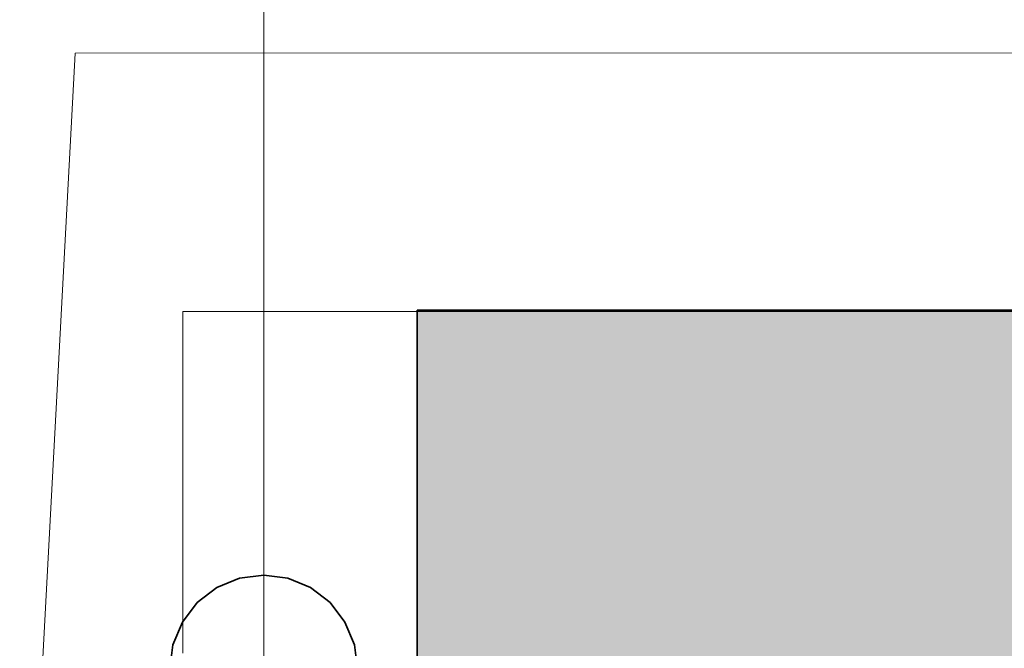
# Model space of a CAD drawing. Extents: x -223 to 557, y -138 to 606.
# Tile 293 of 347: x 198.3 to 204.07, y 356.82 to 360.5. Entities that reach past the tile are written whole.
import ezdxf
from ezdxf.lldxf.tags import DXFTag

# ---------------------------------------------------------------- set-up
doc = ezdxf.new("R2010")
doc.units = 0
doc.layers.get('0').update_dxf_attribs({"lineweight": 35})
doc.layers.add('5_EG-AUSBAU', color=7, linetype='Continuous', lineweight=25)
doc.layers.add('5_EG-HLSE', color=7, linetype='Continuous', lineweight=25)
for name, color, linetype, lineweight, true_color in [('H_Heizkoerper', 1, 'Continuous', 35, 0xff0000), ('H_Heizkoerperflaeche', 7, 'Continuous', 35, 0xc0c0c0), ('H_Ruecklauf', 5, 'Continuous', 35, 0x0000ff), ('H_Ruecklauf_Beschriftung', 5, 'Continuous', 18, 0x0000ff)]:
    doc.layers.add(name, color=color, linetype=linetype, lineweight=lineweight, true_color=true_color)
tags = doc.linetypes.add('ALL_S14', pattern=[0.002, 0.001, -0.001]).pattern_tags.tags
tags[6:7] = [DXFTag(74, 4), DXFTag(75, 0), DXFTag(340, '0'), DXFTag(46, 1.0), DXFTag(50, 0.0), DXFTag(44, 0.0), DXFTag(45, 0.0)]
tags[4:5] = [DXFTag(74, 4), DXFTag(75, 0), DXFTag(340, '0'), DXFTag(46, 1.0), DXFTag(50, 0.0), DXFTag(44, 0.0), DXFTag(45, 0.0)]

# ---------------------------------------------------------------- blocks, each defined once
blk = doc.blocks.new('Referenz-A07ALDUO1N', base_point=(-167.6747, -99.33))
at = {"layer": '5_EG-AUSBAU', "color": 0, "lineweight": 13}
for p, q in [((198.2989, 354.2588), (198.6246, 360.3034)), ((198.6246, 360.3034), (219.8833, 360.3137))]:
    blk.add_line(p, q, dxfattribs=at)
at = {"layer": '5_EG-HLSE', "color": 0, "linetype": 'ALL_S14', "lineweight": 13, "ltscale": 0.13}
for p, q in [((199.2539, 356.7915), (199.2539, 358.7915)), ((199.2539, 358.7915), (219.2539, 358.7915))]:
    blk.add_line(p, q, dxfattribs=at)
blk = doc.blocks.new('Heizkörper-A07ALDV01N', base_point=(190.4813, 350.2574))
at = {"color": 0, "linetype": 'ByBlock', "lineweight": -2, "ltscale": 0.35}
for p, q in [((200.6278, 358.7999), (217.1878, 358.8009)), ((200.6281, 354.5999), (200.6278, 358.7999))]:
    blk.add_line(p, q, dxfattribs=at)
at = {"layer": 'H_Heizkoerperflaeche', "linetype": 'ByBlock', "lineweight": -2, "ltscale": 0.35}
for points in [[(217.1878, 358.7999), (200.6278, 358.7999), (217.1878, 358.8009)], [(200.6281, 354.6009), (217.1878, 358.7999), (200.6278, 358.7999)], [(217.1881, 354.6009), (200.6281, 354.6009), (217.1878, 358.7999)]]:
    blk.add_solid(points, dxfattribs=at)
blk = doc.blocks.new('Bauteilbeschriftung-A07ALDVO1N', base_point=(163.8744, 351.0449))
at = {"color": 0, "linetype": 'ByBlock', "lineweight": -2, "ltscale": 0.18}
blk.add_line((199.728, 380.6026), (199.728, 351.0449), dxfattribs=at)
blk = doc.blocks.new('Geometrie-A07ALE0Q1N', base_point=(199.178, 299.0786))
at = {"layer": 'H_Ruecklauf', "lineweight": -2}
for p, q in [((199.5856, 357.2311), (199.453, 357.1761)), ((199.453, 357.1761), (199.5856, 357.2311)), ((199.728, 357.2498), (199.5856, 357.2311)), ((199.5856, 357.2311), (199.728, 357.2498)), ((199.8703, 357.2311), (199.728, 357.2498)), ((199.728, 357.2498), (199.8703, 357.2311)), ((200.003, 357.1761), (199.8703, 357.2311)), ((199.8703, 357.2311), (200.003, 357.1761)), ((199.453, 357.1761), (199.3391, 357.0887)), ((199.3391, 357.0887), (199.453, 357.1761)), ((200.1169, 357.0887), (200.003, 357.1761)), ((200.003, 357.1761), (200.1169, 357.0887)), ((199.3391, 357.0887), (199.2517, 356.9748)), ((199.2517, 356.9748), (199.3391, 357.0887)), ((200.2043, 356.9748), (200.1169, 357.0887)), ((200.1169, 357.0887), (200.2043, 356.9748)), ((199.2517, 356.9748), (199.1967, 356.8422)), ((199.1967, 356.8422), (199.2517, 356.9748)), ((200.2592, 356.8422), (200.2043, 356.9748)), ((200.2043, 356.9748), (200.2592, 356.8422)), ((199.1967, 356.8422), (199.178, 356.6998)), ((199.178, 356.6998), (199.1967, 356.8422)), ((200.278, 356.6998), (200.2592, 356.8422)), ((200.2592, 356.8422), (200.278, 356.6998))]:
    blk.add_line(p, q, dxfattribs=at)

msp = doc.modelspace()

# ---------------------------------------------------------------- block references
at = {"color": 251, "lineweight": 25, "ltscale": 0.25, "true_color": 0x585858}
msp.add_blockref('Referenz-A07ALDUO1N', (-167.6747, -99.33), dxfattribs=at)
at = {"linetype": 'Continuous', "ltscale": 0.35}
msp.add_blockref('Geometrie-A07ALE0Q1N', (199.178, 299.0786), dxfattribs=at)
at = {"layer": 'H_Heizkoerper', "ltscale": 0.35}
msp.add_blockref('Heizkörper-A07ALDV01N', (190.4813, 350.2574), dxfattribs=at)
at = {"layer": 'H_Ruecklauf_Beschriftung', "ltscale": 0.18}
msp.add_blockref('Bauteilbeschriftung-A07ALDVO1N', (163.8744, 351.0449), dxfattribs=at)

doc.saveas('drawing.dxf')
